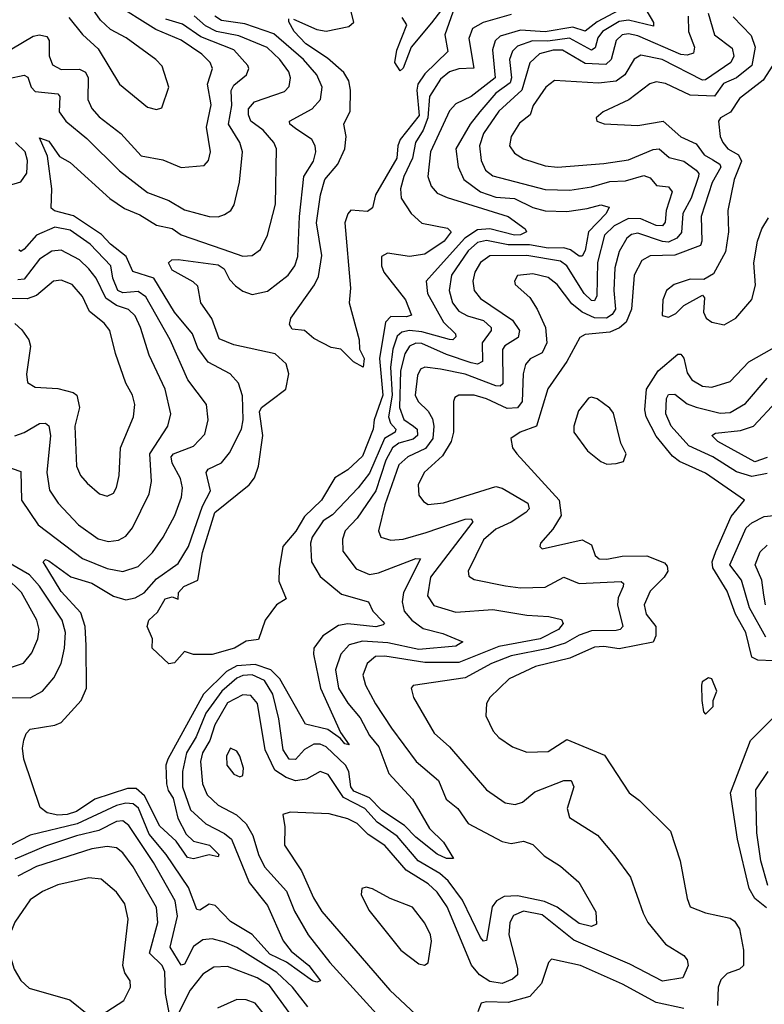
# Model space of a CAD drawing. Extents: x 1552294 to 1694791, y 811929 to 917222.
# Tile 374 of 643: x 1618171 to 1620586, y 910969 to 914164. Entities that reach past the tile are written whole.
import ezdxf

# ---------------------------------------------------------------- set-up
doc = ezdxf.new("R2010")
doc.units = 0

msp = doc.modelspace()

# ---------------------------------------------------------------- linework, layer by layer
at = {"layer": '0CON10XD'}
for points in [[(1618330.5, 914170.5), (1618375, 914115.8), (1618425, 914069.4), (1618495, 913954.5), (1618585, 913880), (1618615, 913871.9), (1618632.1, 913877.9), (1618654.4, 913945), (1618632.9, 914012.9), (1618611.9, 914035), (1618516.7, 914105), (1618465, 914132.2), (1618432.7, 914162.7), (1618338.8, 914298.8)], [(1619058.8, 914165), (1619135, 914131.7), (1619165, 914126.5), (1619238.6, 914141.4), (1619254.6, 914155.4), (1619224.6, 914275)], [(1620172.8, 914245), (1620226.6, 914155), (1620226.8, 914143.2), (1620145, 914162.4), (1620115, 914157.5), (1620060.9, 914125), (1620046.2, 914105), (1620037.2, 914072.8), (1620025, 914064.9), (1619953.7, 914103.7), (1619883.6, 914093.6), (1619834.4, 914095), (1619785, 914077.9), (1619768.6, 914061.4), (1619759.2, 914035), (1619765.3, 913975), (1619761.3, 913958.7), (1619715.5, 913925), (1619662.8, 913865), (1619631.2, 913825), (1619584.8, 913745), (1619593.2, 913686.8), (1619611.2, 913645), (1619665.3, 913605), (1619715, 913588.4), (1619775, 913583.4), (1619835, 913553.9), (1619875, 913544.1), (1619945, 913541.2), (1620011.5, 913551.5), (1620055, 913562.8), (1620082.9, 913555), (1620072.5, 913535), (1620015.1, 913475), (1620004.6, 913415.4), (1619995, 913396.7), (1619985, 913396.7), (1619956.9, 913416.9), (1619935, 913423.6), (1619885, 913422), (1619823.7, 913433.7), (1619755, 913432.9), (1619685, 913447.1), (1619655, 913440.6), (1619625, 913413.5), (1619571.2, 913335), (1619563.1, 913285), (1619574.8, 913245), (1619595, 913218), (1619623, 913203), (1619675, 913187.7), (1619700.2, 913165), (1619700, 913155), (1619670.8, 913115), (1619671.8, 913055), (1619655, 913046.4), (1619635, 913050.6), (1619555, 913077.3), (1619475, 913112.8), (1619455, 913114.6), (1619435, 913104.8), (1619420.2, 913079.8), (1619406.1, 913025), (1619402.2, 912905), (1619416.3, 912866.3), (1619447.6, 912845), (1619460.3, 912835), (1619460.6, 912815), (1619446.8, 912803.2), (1619400.5, 912789.5), (1619379.9, 912775), (1619358.4, 912735), (1619325.3, 912635), (1619265, 912546.9), (1619226.2, 912505), (1619218.1, 912478.1), (1619218.9, 912438.9), (1619262, 912382), (1619305, 912363.9), (1619335, 912369), (1619455, 912415.3), (1619471.2, 912415), (1619415.2, 912305), (1619410.7, 912275), (1619418.1, 912245), (1619442.5, 912215), (1619479, 912189), (1619542.7, 912172.7), (1619607.5, 912145), (1619585, 912131.6), (1619465, 912120.3), (1619365, 912142.2), (1619283.1, 912146.9), (1619239.6, 912135), (1619212.3, 912105)], [(1619568, 914235), (1619506.4, 914153.6), (1619440, 914075), (1619415, 914006.2), (1619405, 913997.5), (1619387.8, 914025), (1619394, 914065), (1619426.7, 914146.7), (1619411.1, 914171.1)], [(1618145, 914069.7), (1618215, 914110), (1618235, 914114.8), (1618258.7, 914108.7), (1618266.6, 914096.6), (1618266.2, 914046.2), (1618277.2, 914017.2), (1618305, 914002.6), (1618365, 914003.1), (1618383.9, 913993.9), (1618392.8, 913975), (1618391.4, 913905), (1618405.2, 913875.2), (1618428.6, 913848.6), (1618499.3, 913795), (1618565, 913722.5), (1618635, 913709.4), (1618695, 913684.1), (1618768.8, 913691.2), (1618783.1, 913706.9), (1618789.6, 913735), (1618776.5, 913815), (1618792.2, 913887.8), (1618780.4, 913955), (1618795.7, 914005), (1618788.8, 914025), (1618761.7, 914051.7), (1618695, 914096.8), (1618612.3, 914132.3), (1618470.8, 914220.8)], [(1620115.2, 914195), (1620043.3, 914156.7), (1620005, 914126.5), (1619965, 914139.7), (1619875, 914124.5), (1619795, 914129.8), (1619729.2, 914110.8), (1619712.9, 914095), (1619704, 914066), (1619713, 913975), (1619635, 913914.2), (1619585, 913890.9), (1619565, 913867.7), (1619503.6, 913735), (1619494.7, 913655), (1619505, 913623.1), (1619525, 913600.8), (1619556.9, 913586.9), (1619755, 913525.2), (1619810, 913485), (1619814.6, 913475), (1619795, 913465.8), (1619775, 913464.7), (1619695, 913484.7), (1619655, 913481.5), (1619614.6, 913455.4), (1619516.2, 913346.2), (1619488.9, 913315), (1619492.9, 913275), (1619545, 913182.9), (1619584.7, 913145), (1619585.6, 913134.4), (1619575, 913125.3), (1619565, 913126.6), (1619475, 913150.8), (1619435, 913155.1), (1619410.1, 913149.9), (1619395, 913136.6), (1619381.4, 913095), (1619373.7, 913036.3), (1619378.8, 912945), (1619366.9, 912875), (1619373.1, 912855), (1619390.3, 912835), (1619388.8, 912825), (1619354.1, 912805), (1619305, 912693), (1619268.9, 912645), (1619185, 912556.9), (1619155, 912537.8), (1619119.5, 912485), (1619114, 912465), (1619117.1, 912405), (1619145, 912357.1), (1619215, 912299.7), (1619302.2, 912275), (1619316, 912245), (1619348.3, 912211.7), (1619354.3, 912205), (1619349.8, 912200.2), (1619326.2, 912193.8), (1619235, 912203.2), (1619205, 912198.1), (1619153.9, 912165), (1619125.2, 912125), (1619123.7, 912105), (1619145.9, 911995), (1619211, 911851), (1619239.3, 911810.7), (1619225, 911814.1), (1619211.7, 911831.7), (1619170.6, 911860.6), (1619097.7, 911877.7), (1619014.2, 912025), (1618985, 912054.3), (1618935, 912071.6), (1618875, 912067.4), (1618841.1, 912048.9), (1618766.7, 911975), (1618651.2, 911765), (1618645.2, 911744.8), (1618647.1, 911685), (1618652.5, 911662.4), (1618668.2, 911638.2), (1618683.2, 911573.2), (1618711.1, 911521.1), (1618735, 911498.9), (1618786.4, 911485), (1618816.9, 911455), (1618815, 911447.5), (1618785, 911454.4), (1618735, 911441.1), (1618715, 911445.5), (1618678.4, 911498.4), (1618625, 911547.6), (1618575.5, 911645.5), (1618549, 911669), (1618520.6, 911669.4), (1618415, 911634.9), (1618355, 911595.2), (1618325, 911584.7), (1618295, 911583), (1618260.4, 911590.4), (1618237.2, 911607.2), (1618184.5, 911765), (1618179.5, 911800.5), (1618184.3, 911825.7), (1618192.3, 911847.7), (1618205, 911861.5), (1618285.2, 911874.8), (1618305, 911884), (1618370.5, 911955), (1618387.6, 911995), (1618386.9, 912133.1), (1618383.3, 912195), (1618368.8, 912238.8), (1618305, 912308.9), (1618246.9, 912405), (1618255, 912412.2), (1618265, 912408), (1618336.6, 912356.6), (1618405, 912336.1), (1618475, 912293), (1618515, 912281.7), (1618545, 912287.6), (1618575, 912303.8), (1618615, 912349.5), (1618685, 912399.3), (1618718.4, 912455), (1618764.2, 912585.8), (1618789.6, 912635), (1618775.4, 912695), (1618782.2, 912705), (1618825, 912726), (1618851.8, 912758.2), (1618890, 912835), (1618896.1, 912865), (1618893.8, 912943.8), (1618880.8, 912985), (1618853.3, 913015), (1618782.2, 913052.2), (1618748.2, 913098.2), (1618731.7, 913145), (1618672.7, 913215), (1618606, 913325), (1618537.3, 913347.3), (1618516.3, 913395), (1618465.3, 913435), (1618436.5, 913466.5), (1618345, 913527.4), (1618283.5, 913543.5), (1618272.7, 913552.7), (1618275.3, 913614.7), (1618261.2, 913721.2), (1618235, 913780), (1618265, 913770), (1618299.5, 913719.5), (1618335, 913700), (1618463.3, 913583.3), (1618511, 913551), (1618560.6, 913530.6), (1618615, 913496.7), (1618665, 913485.8), (1618695, 913465.5), (1618829.6, 913419.6), (1618895, 913396.8), (1618925, 913398.5), (1618951.9, 913418.1), (1618974.6, 913465), (1619000, 913565), (1619003.6, 913745), (1618995.3, 913765), (1618960.6, 913805), (1618920.4, 913835), (1618912.4, 913855), (1618913.3, 913875), (1618932.3, 913897.7), (1619029.7, 913930.3), (1619045, 913947.1), (1619049.3, 913975), (1619043.5, 913995), (1619014.9, 914034.9), (1618973.7, 914073.7), (1618881.3, 914111.3), (1618809, 914125), (1618773.3, 914143.3), (1618736.5, 914176.5)], [(1618135, 913973), (1618185, 913983.9), (1618197, 913977), (1618208, 913945), (1618221.3, 913931.3), (1618295, 913923.6), (1618300.6, 913915), (1618299.3, 913865), (1618320.3, 913835), (1618388.8, 913778.8), (1618495, 913673.1), (1618585, 913602.9), (1618655, 913577.3), (1618705, 913546.3), (1618785.3, 913524.7), (1618815, 913523.9), (1618835, 913531.2), (1618855.3, 913544.7), (1618866.8, 913563.2), (1618883.3, 913636.7), (1618893.3, 913735), (1618885.2, 913765), (1618847.6, 913825), (1618859.1, 913885), (1618856.3, 913933.7), (1618865, 913951.3), (1618906.8, 913985), (1618913.8, 914005), (1618911.2, 914015), (1618865, 914065.5), (1618758.6, 914108.6), (1618699, 914149), (1618644.8, 914165)], [(1619765, 914180.8), (1619673.5, 914155), (1619638.9, 914135), (1619627.6, 914102.4), (1619643.2, 914006.8), (1619595, 914003.8), (1619565, 913994.8), (1619535, 913970.7), (1619499.8, 913915), (1619494.9, 913845), (1619479.2, 913805), (1619454.2, 913765.8), (1619445.1, 913714.9), (1619416.6, 913655), (1619405.7, 913615), (1619407.5, 913585), (1619440.8, 913535), (1619475, 913504.1), (1619557.8, 913487.8), (1619570.6, 913475), (1619547.3, 913445), (1619485, 913403.3), (1619435, 913395.2), (1619363.4, 913406.6), (1619344.7, 913395.3), (1619344.1, 913365), (1619351.3, 913345), (1619422.3, 913255), (1619441.8, 913205), (1619425, 913199.6), (1619375, 913201.3), (1619357.5, 913182.5), (1619337.8, 913065), (1619348.5, 912945), (1619320.2, 912865), (1619317.3, 912835), (1619282.3, 912747.7), (1619235, 912703.7), (1619193.2, 912676.8), (1619150, 912605), (1619095, 912552.2), (1619065.9, 912504.1), (1619024.7, 912455), (1619012, 912382), (1619011.8, 912341.8), (1619035.5, 912284.5), (1619004, 912265), (1618966.7, 912215), (1618945, 912152.5), (1618905, 912147.5), (1618867.5, 912125), (1618795, 912104.4), (1618735, 912103.8), (1618705, 912113.8), (1618672.5, 912077.5), (1618655, 912074.2), (1618600, 912125), (1618601.2, 912155), (1618584.6, 912195), (1618589.5, 912215), (1618618.1, 912241.9), (1618642.9, 912285), (1618665, 912291.2), (1618685, 912283.3), (1618686.4, 912305), (1618702.9, 912325), (1618749.1, 912345), (1618763.2, 912435), (1618803.9, 912565), (1618915.3, 912654.7), (1618932.2, 912677.8), (1618944.8, 912715.2), (1618959, 912815), (1618948.6, 912891.4), (1618955, 912905.2), (1618985, 912928.2), (1619034, 912965), (1619043.8, 913015), (1619035, 913047.1), (1618999.7, 913079.7), (1618865, 913108.5), (1618817.9, 913127.9), (1618794.1, 913194.1), (1618758.4, 913245), (1618749, 913299), (1618733.4, 913313.4), (1618665, 913351), (1618653.1, 913375), (1618663.8, 913385), (1618685, 913385.7), (1618815, 913368.8), (1618833.9, 913355), (1618851.3, 913321.3), (1618870.4, 913300.4), (1618895, 913282.5), (1618925, 913272.4), (1618975, 913282.5), (1619041.9, 913335), (1619063.3, 913365), (1619073, 913395), (1619078, 913525), (1619092.3, 913655), (1619123.6, 913705), (1619131.4, 913735), (1619129.1, 913755), (1619118.2, 913775), (1619065, 913810.8), (1619047.3, 913825), (1619045.4, 913835), (1619119.6, 913875), (1619146.4, 913905), (1619151.7, 913945), (1619134.3, 913985), (1619091.7, 914035), (1618995, 914117.8), (1618900.8, 914150.8), (1618825, 914160.9), (1618803.7, 914175)], [(1620338.3, 914175), (1620339.4, 914125), (1620359.5, 914075), (1620356.1, 914055), (1620335, 914048.3), (1620315, 914051.1), (1620175, 914111.4), (1620145, 914118.4), (1620125, 914114.4), (1620105, 914096.6), (1620088.8, 914035), (1620071.7, 914018.3), (1620005, 914021.2), (1619930.8, 914065), (1619901.4, 914065), (1619857.1, 914052.9), (1619825, 914023.8), (1619799.1, 913935), (1619725, 913867.3), (1619675.2, 913795), (1619662.1, 913755), (1619667, 913707), (1619681.6, 913675), (1619705, 913657.5), (1619875, 913612.3), (1619955, 913610.4), (1620025, 913621), (1620085, 913638.3), (1620135, 913640.8), (1620195, 913657.7), (1620215, 913650.8), (1620235.6, 913625.6), (1620275, 913621.6), (1620287.1, 913605), (1620267.7, 913545), (1620263.7, 913506.3), (1620255.6, 913494.4), (1620235, 913496.2), (1620185, 913517.8), (1620145, 913518.9), (1620098.4, 913495), (1620067.5, 913465), (1620045, 913375.8), (1620042.4, 913267.6), (1620035, 913251.4), (1620025, 913252.8), (1620001.6, 913275), (1619945.4, 913365.4), (1619925, 913380.6), (1619815, 913399.1), (1619695, 913397.7), (1619665, 913375.8), (1619646.6, 913345), (1619640.9, 913315), (1619645.2, 913285), (1619665, 913258.9), (1619769.2, 913189.2), (1619791.2, 913155), (1619787.1, 913132.9), (1619744.4, 913105.6), (1619736.8, 913093.2), (1619737.4, 912982.6), (1619728.6, 912975), (1619715, 912975.4), (1619615, 913013.6), (1619535, 913030.2), (1619485, 913036.8), (1619470.6, 913029.4), (1619460.8, 913009.2), (1619453.8, 912945), (1619462.6, 912925), (1619495, 912893.6), (1619509.1, 912869.1), (1619513.8, 912845), (1619510.3, 912805), (1619487.4, 912772.6), (1619429.1, 912745), (1619400.7, 912719.3), (1619355, 912589.4), (1619334.6, 912505), (1619341.9, 912485), (1619375, 912474.6), (1619415, 912478.7), (1619489.5, 912499.5), (1619615, 912543.5), (1619634.6, 912544.6), (1619640.3, 912535), (1619503, 912355), (1619493.3, 912295), (1619513.6, 912263.6), (1619585, 912241.3), (1619705, 912250.6), (1619815, 912231.9), (1619887.1, 912227.1), (1619927.4, 912217.4), (1619933.6, 912205), (1619918.4, 912185), (1619858.5, 912155), (1619725, 912130), (1619595, 912077.7), (1619485, 912078.7), (1619355, 912098.3), (1619325, 912097.2), (1619297.5, 912075), (1619283.4, 912036.6), (1619292.4, 912005), (1619325, 911943.6), (1619376.4, 911865), (1619456.7, 911756.7), (1619529.3, 911695), (1619553.9, 911635), (1619591.5, 911605), (1619625, 911555.4), (1619735, 911496.9), (1619765, 911491.1), (1619805, 911498.9), (1619835, 911487.5), (1619871.2, 911451.2), (1619925, 911417.5), (1619984, 911365), (1620039.5, 911269.5), (1620041.2, 911228.8), (1620025, 911221.8), (1619985, 911231.9), (1619913.9, 911283.9), (1619872.9, 911302.9), (1619785, 911320.6), (1619741.5, 911318.5), (1619717, 911305), (1619703.4, 911285), (1619685, 911175.8), (1619675, 911174.5), (1619665, 911185.4), (1619607.1, 911307.1), (1619560.2, 911370.2), (1619533.3, 911393.3), (1619463, 911435), (1619395, 911514.9), (1619330, 911560), (1619289.8, 911605), (1619220.6, 911640.6), (1619171.2, 911715), (1619145, 911724), (1619100.7, 911699.3), (1619065, 911694.5), (1619034.7, 911704.7), (1618998.8, 911728.8), (1618967.3, 911795), (1618942.2, 911945), (1618920.8, 911970.8), (1618895, 911973.7), (1618845, 911946.8), (1618803.6, 911876.4), (1618787.3, 911825), (1618763.4, 911785), (1618757.3, 911757.3), (1618763.7, 911685), (1618778.6, 911648.6), (1618814.7, 911615), (1618874.1, 911584.1), (1618905.2, 911555.2), (1618926.6, 911516.6), (1618945, 911455.5), (1618964.4, 911415), (1619035.8, 911335.8), (1619061.8, 911271.8), (1619106.2, 911195), (1619176.6, 911105), (1619371.1, 910891.1)], [(1620403.1, 914185), (1620424.4, 914115), (1620481.1, 914071.1), (1620486.7, 914045), (1620477.3, 914025), (1620395, 913969), (1620385, 913968), (1620253.9, 914035), (1620185, 914048.6), (1620164.1, 914035.9), (1620133.6, 913985), (1620105, 913964.8), (1620047.5, 913957.5), (1619905, 913966.9), (1619876.7, 913945), (1619836.2, 913885), (1619826.8, 913855), (1619792, 913828), (1619764.7, 913785), (1619759.7, 913755), (1619775, 913730.8), (1619805, 913712.5), (1619875, 913689.5), (1619915, 913684.8), (1620065, 913697.5), (1620145, 913709.6), (1620225, 913742.5), (1620245, 913745.2), (1620276.9, 913716.9), (1620324.8, 913704.8), (1620364.7, 913675), (1620373.8, 913665), (1620372.3, 913655), (1620348.1, 913585), (1620321.5, 913535), (1620316.7, 913473.3), (1620301.9, 913455), (1620275, 913442.3), (1620255, 913443.9), (1620175, 913471), (1620155, 913466.7), (1620139.5, 913455), (1620115, 913411.8), (1620101.3, 913358.7), (1620097.3, 913285), (1620102.7, 913225), (1620092.7, 913207.3), (1620074.3, 913195.7), (1620035, 913195.9), (1619994.5, 913214.5), (1619961.9, 913241.9), (1619913.9, 913305), (1619885, 913327.2), (1619835, 913339.2), (1619785, 913333.8), (1619775.8, 913315), (1619777.5, 913305), (1619825, 913261.9), (1619849.3, 913225), (1619875.6, 913165.6), (1619880, 913115), (1619865, 913083.1), (1619826.5, 913063.5), (1619811, 913045), (1619803.6, 913015), (1619800.3, 912925), (1619785.5, 912904.5), (1619751.8, 912901.8), (1619685, 912933.6), (1619644.8, 912945.2), (1619595, 912945.3), (1619582.2, 912937.8), (1619577.5, 912925), (1619577.6, 912825), (1619570, 912795), (1619541.7, 912748.3), (1619482.5, 912695), (1619463.3, 912655), (1619465, 912621.2), (1619480, 912600), (1619495, 912590.6), (1619545, 912596.7), (1619715, 912649.7), (1619735, 912644.2), (1619818.7, 912595), (1619823, 912577), (1619811.8, 912565), (1619765, 912533.5), (1619715, 912510.8), (1619675, 912475.9), (1619625.4, 912375), (1619627.9, 912357.9), (1619645, 912347.3), (1619746.8, 912326.8), (1619795, 912320.4), (1619875, 912322.2), (1619935, 912354.7), (1619985, 912334.8), (1620121.2, 912341.2), (1620128.5, 912335), (1620128.2, 912325), (1620112, 912288), (1620109.3, 912265), (1620126.8, 912195), (1620118.6, 912185), (1620105, 912181.6), (1620025, 912181), (1619985, 912167.2), (1619939.3, 912140.7), (1619885, 912123.2), (1619765, 912099.6), (1619701.2, 912075), (1619615, 912028.4), (1619446.4, 912003.6), (1619440.6, 911995), (1619447.5, 911965), (1619515, 911848.5), (1619564.4, 911804.4), (1619684.7, 911664.7), (1619745, 911623.1), (1619777.6, 911617.6), (1619801.1, 911625), (1619841.5, 911658.5), (1619935.5, 911695.5), (1619959.2, 911695), (1619967.9, 911675), (1619945.9, 911605), (1619953.8, 911575), (1620045, 911517.5), (1620100.9, 911450.9), (1620151.9, 911381.9), (1620192.4, 911265), (1620208.3, 911235), (1620265, 911164.6), (1620325, 911127.8), (1620335, 911113.8), (1620338.5, 911095), (1620321.4, 911055), (1620255, 911044.8), (1620149.3, 911099.3), (1619967.4, 911177.4), (1619865, 911259.4), (1619805, 911271.5), (1619772.8, 911257.2), (1619760.6, 911235), (1619757.2, 911195), (1619785.2, 911085), (1619784.8, 911065), (1619768.8, 911051.2), (1619735, 911036.6), (1619695, 911043.4), (1619662.4, 911065), (1619636.2, 911096.2), (1619557.6, 911285), (1619525, 911333.4), (1619495, 911360.5), (1619424.5, 911404.5), (1619355, 911484.8), (1619300.5, 911520.5), (1619265, 911556), (1619235, 911571), (1619175, 911587.5), (1619047.5, 911592.5), (1619023.8, 911585), (1619030.5, 911545), (1619030, 911485), (1619085, 911402.5), (1619123.9, 911315), (1619150.5, 911270.5), (1619370.7, 911015), (1619455, 910936)], [(1619575, 914187.7), (1619549.6, 914115), (1619559.5, 914060.5), (1619485, 913987.9), (1619462.1, 913955), (1619458.8, 913935), (1619466.7, 913853.3), (1619405.1, 913775), (1619396.9, 913755), (1619393.4, 913715), (1619324.6, 913595), (1619315, 913553.8), (1619299.1, 913540.9), (1619245, 913545.4), (1619235, 913534.4), (1619224.8, 913505), (1619243.2, 913293.2), (1619238.9, 913245), (1619271.5, 913125), (1619273.3, 913095), (1619287.5, 913065), (1619285, 913036.2), (1619253.2, 913053.2), (1619212.5, 913095), (1619180.5, 913100.5), (1619125, 913129.2), (1619095, 913155.8), (1619055, 913160), (1619046, 913175), (1619050, 913195), (1619127, 913303), (1619139.4, 913330.6), (1619151, 913399), (1619133.2, 913505), (1619146.1, 913595), (1619160.3, 913645), (1619202.4, 913695), (1619225.5, 913745), (1619229.2, 913785), (1619222.3, 913825), (1619242.8, 913867.2), (1619244.1, 913935), (1619238.3, 913965), (1619222.3, 913992.3), (1619168.8, 914038.8), (1619098.3, 914085), (1619061.4, 914125), (1619043.3, 914156.7), (1619043.9, 914166.1)], [(1620485, 914172.5), (1620542.8, 914112.8), (1620555.9, 914075), (1620545.3, 914014.7), (1620495, 913975.2), (1620453.6, 913956.4), (1620424.6, 913915.4), (1620345, 913918.8), (1620265, 913956.4), (1620235, 913962.2), (1620214.3, 913955.7), (1620146.5, 913903.5), (1620063.3, 913865), (1620040, 913845), (1620042.5, 913835), (1620066, 913826), (1620175, 913820.9), (1620257.5, 913835), (1620315, 913784.2), (1620365, 913760.6), (1620390.2, 913725), (1620418.8, 913708.8), (1620441.5, 913695), (1620444.8, 913685), (1620416, 913635), (1620380.5, 913525), (1620383.3, 913445), (1620379, 913431), (1620295, 913400), (1620215, 913397.3), (1620188, 913382), (1620164, 913335), (1620154.6, 913225), (1620137.6, 913182.4), (1620116.1, 913163.9), (1620085, 913150), (1620005, 913142.1), (1619987.5, 913132.5), (1619945.5, 913054.5), (1619883.7, 912966.3), (1619847.3, 912845), (1619794, 912825), (1619763.3, 912805), (1619769.2, 912775), (1619783.1, 912755), (1619920.6, 912605), (1619926.7, 912555), (1619899.3, 912510.7), (1619860, 912465), (1619857.5, 912455), (1619865, 912447.5), (1619995, 912476.2), (1620025, 912460), (1620037.3, 912425), (1620050, 912415), (1620075, 912413), (1620125, 912423.6), (1620205, 912424.1), (1620261.9, 912401.9), (1620271.1, 912391.1), (1620272.6, 912375), (1620260.5, 912355), (1620215, 912309.2), (1620195.8, 912265), (1620202.9, 912235), (1620233.9, 912195), (1620234, 912165), (1620225, 912143.7), (1620115, 912122), (1620065, 912130.3), (1620035, 912127.8), (1619955, 912091.9), (1619843.1, 912065), (1619758.2, 912025), (1619695.5, 911965), (1619684.5, 911945), (1619682.5, 911905), (1619706.5, 911855), (1619724.4, 911835), (1619768.6, 911805), (1619815, 911787.3), (1619885, 911789.1), (1619945, 911828.8), (1620067.4, 911777.4), (1620147.5, 911655), (1620180.4, 911630.4), (1620281.1, 911531.1), (1620312.5, 911435), (1620335, 911312.5), (1620345.5, 911285.5), (1620395, 911266.1), (1620475, 911248.5), (1620489, 911239), (1620505, 911214.4), (1620518, 911145), (1620518.2, 911095), (1620505, 911082.7), (1620465, 911069.2), (1620445, 911048.9), (1620436, 911025), (1620433.5, 910965)], [(1620613.7, 914016.3), (1620582.1, 913967.9), (1620505, 913908.6), (1620475.8, 913864.2), (1620443.3, 913845), (1620437.3, 913835), (1620442.8, 913785), (1620451.2, 913765), (1620466.8, 913745), (1620501.4, 913725), (1620511.6, 913705), (1620487.6, 913645), (1620467.8, 913545), (1620470, 913475), (1620459.4, 913410.6), (1620420.5, 913339.5), (1620389.7, 913320.3), (1620345, 913322.2), (1620293.8, 913305), (1620268.6, 913285), (1620256.7, 913255), (1620254.4, 913204.4), (1620275, 913198.6), (1620299.1, 913210.9), (1620325, 913236.5), (1620385, 913270), (1620391.7, 913261.7), (1620388.8, 913215), (1620396.7, 913195), (1620415, 913182), (1620455, 913174)], [(1618135, 913625.8), (1618175, 913638.2), (1618194.5, 913665.5), (1618196.6, 913706.6), (1618188.4, 913735), (1618157.3, 913765)], [(1620455, 913174), (1620493.8, 913195), (1620545, 913256.2), (1620557.1, 913302.9), (1620552, 913375), (1620563.2, 913445), (1620577.6, 913485), (1620599, 913521)], [(1618115, 912718.1), (1618175, 912697.5), (1618176.8, 912605), (1618231.3, 912525), (1618375, 912415.9), (1618455, 912383.4), (1618505, 912373), (1618555, 912389.2), (1618601.8, 912435), (1618636.4, 912485), (1618673.5, 912555), (1618695.7, 912615), (1618699.2, 912645), (1618692.2, 912675), (1618665.4, 912725.4), (1618662.6, 912745), (1618669.8, 912755), (1618735, 912780.3), (1618770.8, 912819.2), (1618782.5, 912865), (1618777.2, 912915), (1618715.8, 912995.8), (1618658.8, 913125), (1618580.2, 913265), (1618555, 913281.7), (1618505, 913277.7), (1618488.9, 913285), (1618472.4, 913325), (1618466.6, 913365), (1618399.4, 913435), (1618335, 913480.5), (1618285, 913490.5), (1618224.9, 913465.1), (1618185, 913418.9), (1618175, 913411.8), (1618167.6, 913417.6)], [(1618155, 912813.2), (1618185.8, 912824.2), (1618235, 912853.9), (1618255, 912854.5), (1618265, 912845.7), (1618270.4, 912815), (1618259.2, 912695), (1618267.8, 912637.8), (1618295.8, 912595), (1618361.1, 912525), (1618425, 912479.5), (1618458.8, 912471.2), (1618491.4, 912475), (1618515, 912488.5), (1618536.7, 912515), (1618591.1, 912625), (1618597.9, 912665), (1618592.8, 912755), (1618651.8, 912845), (1618661.2, 912885), (1618643, 912965), (1618591, 913075), (1618563, 913165), (1618545, 913203.2), (1618523.7, 913223.7), (1618485, 913236.6), (1618449.8, 913259.8), (1618419.3, 913325), (1618395.5, 913355), (1618365, 913384.4), (1618305, 913416.5), (1618275, 913412.9), (1618235, 913387), (1618185, 913322.2), (1618165, 913319.5)], [(1618155, 913178), (1618177.9, 913157.9), (1618200.6, 913125), (1618205.8, 913105), (1618193.4, 913013.4), (1618196.1, 912986.1), (1618221.4, 912971.4), (1618295, 912967.2), (1618344, 912954), (1618356.7, 912945), (1618364.6, 912905), (1618349.7, 912845), (1618355.5, 912715), (1618368.5, 912685), (1618390.2, 912660.2), (1618429.2, 912625), (1618455, 912617.5), (1618475, 912628.1), (1618485, 912646.2), (1618493.3, 912685), (1618498, 912775), (1618540.3, 912875), (1618543.9, 912915), (1618536.9, 912945), (1618514.6, 912985), (1618481.2, 913081.2), (1618463.1, 913155), (1618445, 913179.6), (1618397.4, 913217.4), (1618375, 913265.5), (1618340.8, 913305), (1618305, 913318.6), (1618280.6, 913315), (1618225, 913268.8), (1618195, 913257.6), (1618139.5, 913259.5)], [(1620615, 912083.5), (1620565, 912085.6), (1620545.5, 912095.5), (1620525.5, 912175), (1620491.9, 912235), (1620465, 912310), (1620418.4, 912385), (1620416.1, 912405), (1620428.1, 912438.1), (1620477.6, 912552.4), (1620521.4, 912605), (1620395, 912692), (1620310.4, 912730.4), (1620287.8, 912747.8), (1620235, 912812.9), (1620202.4, 912875), (1620197.8, 912897.8), (1620203.6, 912965), (1620241, 913025), (1620305, 913078.3), (1620315, 913078.4), (1620325, 913065.5), (1620335, 913018.2), (1620350.3, 912995), (1620385, 912974.3), (1620415, 912971.1), (1620475, 912990), (1620535, 913053.4), (1620635, 913110.4)], [(1620595, 912691), (1620545, 912681.5), (1620495, 912696.3), (1620418.9, 912745), (1620340.8, 912780.8), (1620283.4, 912845), (1620265.9, 912885), (1620268.4, 912935), (1620275, 912947.3), (1620295, 912948.8), (1620335, 912917.6), (1620365, 912906.1), (1620442.9, 912887.1), (1620475, 912889.5), (1620525, 912918.8), (1620595, 913000.9)], [(1620075, 912722), (1620105, 912724), (1620129.3, 912730.7), (1620137.1, 912755), (1620120.2, 912790.2), (1620096.6, 912886.6), (1620085, 912902.9), (1620043.2, 912933.2), (1620025, 912939.2), (1620015, 912936), (1619983.5, 912895), (1619967.5, 912845), (1619968.1, 912825), (1620012, 912765), (1620055, 912730), (1620075, 912722)], [(1620595, 912743.3), (1620555, 912729.2), (1620434.5, 912795), (1620415.8, 912815), (1620427.5, 912822.5), (1620508.9, 912831.1), (1620550.7, 912845), (1620625.2, 912924.8)], [(1620590.3, 912160.3), (1620537.8, 912255), (1620511.3, 912345), (1620473.4, 912395), (1620527.1, 912515), (1620545, 912531.1), (1620585, 912551.6), (1620637.1, 912557.1)], [(1620590, 912265), (1620583.6, 912296.4), (1620578.1, 912345), (1620556.2, 912395), (1620572.4, 912437.6), (1620595, 912458.5)], [(1618085, 911964.4), (1618205, 911963.2), (1618244.5, 911985), (1618281.9, 912028.1), (1618305.5, 912074.5), (1618316, 912125), (1618319.6, 912175), (1618308.8, 912215), (1618235, 912325.7), (1618202.3, 912362.3), (1618108, 912418)], [(1618135, 912060), (1618183.6, 912076.4), (1618210.5, 912109.5), (1618229.5, 912155), (1618233.8, 912185), (1618226.6, 912215), (1618176.4, 912305), (1618125.7, 912355)], [(1619212.3, 912105), (1619195.5, 912054.5), (1619205.2, 911995), (1619235, 911946.6), (1619275, 911898.8), (1619305, 911841.8), (1619335.2, 911805), (1619367.7, 911717.7), (1619444.3, 911634.3), (1619499.5, 911539.5), (1619545.8, 911495), (1619577.3, 911442.7), (1619555, 911442.7), (1619525, 911456.1), (1619455, 911511), (1619418.8, 911548.8), (1619345, 911598), (1619305, 911638.6), (1619255, 911661), (1619245.1, 911675), (1619238, 911725), (1619227.9, 911745), (1619165, 911804.3), (1619145, 911812.9), (1619125, 911812.8), (1619095, 911795.5), (1619065, 911763), (1619044.8, 911765), (1619025.4, 911795), (1619011.6, 911895), (1618991.5, 911975), (1618965, 912020.2), (1618925, 912038.3), (1618895, 912036.2), (1618875, 912027.8), (1618825.9, 911985), (1618775, 911914.1), (1618743.4, 911836.6), (1618712.2, 911785), (1618698.9, 911725), (1618699.2, 911675), (1618725, 911600.5), (1618775, 911554.3), (1618835, 911523.5), (1618857.3, 911505), (1618914.6, 911364.6), (1618975, 911290), (1619024.8, 911175), (1619051.4, 911141.4), (1619108.6, 911095), (1619146.4, 911045), (1619135, 911040.8), (1619120.6, 911045), (1619036.2, 911106.2), (1618982, 911132), (1618925, 911195.2), (1618855, 911237.8), (1618805, 911289.8), (1618785, 911294.2), (1618755, 911274.6), (1618745, 911276.7), (1618718.7, 911348.7), (1618645.4, 911455), (1618591, 911521), (1618555.8, 911605.8), (1618539.1, 911619.1), (1618515, 911622.1), (1618485, 911614.5), (1618356.9, 911555), (1618205, 911517.7), (1618105, 911467.6)], [(1620395, 911910), (1620420, 911935), (1620420, 911955), (1620431.9, 911985), (1620415.8, 912025), (1620405, 912028.8), (1620384.2, 912015.8), (1620382, 912005), (1620382.5, 911955), (1620388.3, 911918.3), (1620395, 911910)], [(1620592.5, 911282.5), (1620555, 911312.2), (1620536.9, 911345), (1620498.9, 911505), (1620475.8, 911655), (1620541.1, 911825), (1620611.2, 911895)], [(1618885, 911707.5), (1618895, 911712), (1618897.1, 911735), (1618885, 911773.8), (1618875, 911790), (1618855, 911800), (1618841.5, 911775), (1618842.9, 911745), (1618865, 911715.7), (1618885, 911707.5)], [(1620596.8, 911355), (1620574.4, 911435), (1620561.3, 911525), (1620558.3, 911665), (1620598.1, 911725)], [(1619105, 910961.4), (1619055.5, 911025), (1619005, 911072.5), (1618875, 911153.8), (1618835, 911171.3), (1618795, 911181.2), (1618765, 911178.3), (1618735, 911156.7), (1618705, 911099.6), (1618695, 911096.2), (1618659, 911155), (1618682.7, 911255), (1618675.5, 911305), (1618605, 911429.7), (1618525, 911549.4), (1618505, 911564.3), (1618485, 911562.5), (1618427.4, 911532.6), (1618355, 911516), (1618255, 911482.4), (1618155, 911440.5)], [(1619086.5, 910866.5), (1619045, 910942.6), (1618980.7, 911030.7), (1618941.3, 911055), (1618845, 911091.5), (1618800.7, 911089.3), (1618765, 911067.2), (1618723.7, 911015), (1618685, 910938.7), (1618675, 910931.3), (1618656.5, 910936.5), (1618643.9, 911003.9), (1618641.7, 911075), (1618632.4, 911095), (1618591.7, 911135), (1618618.7, 911235), (1618615, 911283.1), (1618538.4, 911415), (1618505, 911460.7), (1618485, 911477.4), (1618455, 911481.6), (1618405, 911474.1), (1618225, 911416.7), (1618165, 911384.4)], [(1618415, 910930), (1618435, 910934.3), (1618508.3, 910981.7), (1618530, 911025), (1618528.8, 911045), (1618511.5, 911071.5), (1618505.4, 911095.4), (1618523.1, 911245), (1618511.6, 911295), (1618485, 911333.5), (1618435.3, 911375.3), (1618395, 911379.3), (1618295, 911357.1), (1618244.4, 911335), (1618205, 911307.9), (1618155, 911235.8), (1618134.7, 911185), (1618131.3, 911155), (1618152.9, 911082.9), (1618175, 911046.9), (1618202, 911022), (1618333.6, 910983.6), (1618395, 910934.2), (1618415, 910930)], [(1619483.6, 911096.4), (1619495, 911103.3), (1619506.4, 911173.6), (1619502.7, 911195), (1619485, 911232.9), (1619445, 911284.4), (1619372.6, 911312.6), (1619315, 911344.2), (1619295, 911349.2), (1619280, 911345), (1619278, 911325), (1619303.3, 911275), (1619406.9, 911145), (1619465, 911100), (1619483.6, 911096.4)], [(1620325, 910955.7), (1620235, 910974.8), (1620125.4, 911035), (1619990, 911095), (1619895, 911115.6), (1619885.4, 911104.6), (1619863.5, 911036.5), (1619825, 910994.2), (1619755, 910974.7), (1619685, 910977.3), (1619667.5, 910972.5), (1619657.1, 910945)], [(1619036.2, 910845), (1618935, 910972.7), (1618905, 910984.1), (1618875, 910984.6), (1618812.7, 910957.2)]]:
    msp.add_lwpolyline(points, dxfattribs=at)

doc.saveas('drawing.dxf')
